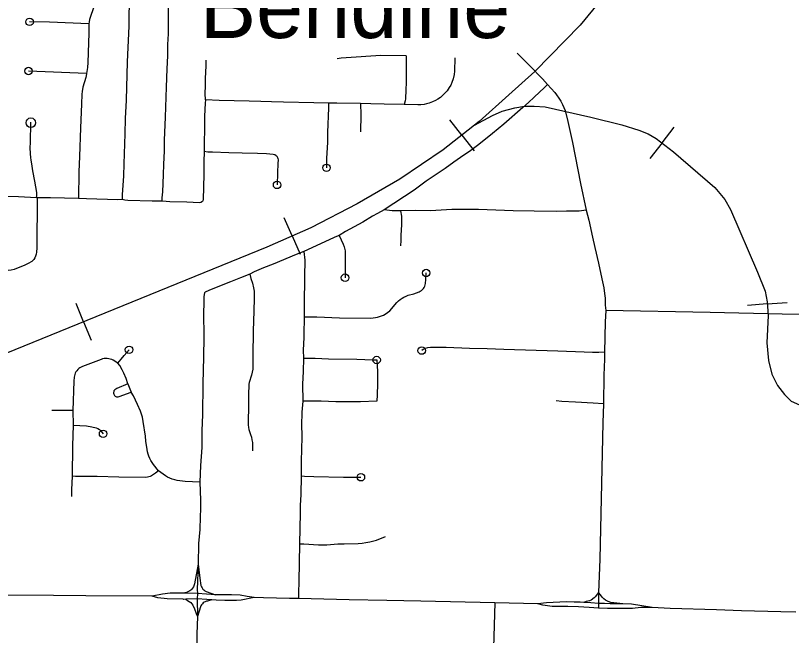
# Model space of a CAD drawing. Extents: x -19 to 366, y -4 to 359.
# Drawn here: x 151.552 to 152.533, y 187.361 to 188.145 of the extents above; entities that cross this region are included whole.
import ezdxf

# ---------------------------------------------------------------- set-up
doc = ezdxf.new("R2010")
doc.units = 0
for name, color, linetype in [('Level 33', 7, 'Continuous'), ('Level 35', 7, 'Continuous'), ('Level 40', 7, 'Continuous'), ('Level 60', 7, 'Continuous')]:
    doc.layers.add(name, color=color, linetype=linetype)

msp = doc.modelspace()

# ---------------------------------------------------------------- linework, layer by layer
at = {"layer": 'Level 33'}
for points in [[(151.69589, 188.16581), (151.69519, 188.14718), (151.69493, 188.13124), (151.69308, 188.08613), (151.69154, 188.03775), (151.69058, 188.01449), (151.69008, 187.99497), (151.68857, 187.95745), (151.68818, 187.94202), (151.68671, 187.91815), (151.68659, 187.91202)], [(151.65129, 188.15805), (151.65103, 188.15708), (151.64551, 188.13964), (151.64484, 188.13676), (151.64464, 188.13421)], [(151.74483, 188.16448), (151.74492, 188.14412), (151.74453, 188.12158), (151.74404, 188.10795), (151.74371, 188.09369), (151.74301, 188.07743), (151.74226, 188.05403), (151.74078, 188.0164), (151.73988, 187.98715), (151.73961, 187.97329), (151.73886, 187.95689), (151.7386, 187.94351), (151.7375, 187.92177), (151.73684, 187.91447), (151.73687, 187.91022)], [(151.64464, 188.13421), (151.59461, 188.13617), (151.56961, 188.13664)], [(151.64464, 188.13421), (151.64456, 188.1225), (151.64396, 188.11005), (151.6433, 188.0855), (151.64276, 188.07879), (151.64161, 188.0714)], [(152.22416, 188.05749), (152.21772, 188.06458), (152.20141, 188.08171), (152.18597, 188.09721)], [(151.79191, 188.03804), (151.79155, 188.04593), (151.79194, 188.05599), (151.79199, 188.06526), (151.79272, 188.08126), (151.79281, 188.08812)], [(152.04573, 188.0939), (152.01365, 188.09432), (151.96991, 188.09109), (151.96319, 188.09075), (151.95826, 188.09011)], [(152.04573, 188.0939), (152.04554, 188.06005), (152.04527, 188.05069), (152.04463, 188.03957), (152.04426, 188.03707), (152.04317, 188.03224)], [(152.10705, 188.09139), (152.10666, 188.07434), (152.10617, 188.0703), (152.10486, 188.06487), (152.10334, 188.06021), (152.10181, 188.05666), (152.10006, 188.05367), (152.09719, 188.04968), (152.09405, 188.04606), (152.09123, 188.04322), (152.08875, 188.04122), (152.08569, 188.03916), (152.08254, 188.0374), (152.07883, 188.03562), (152.07473, 188.03408), (152.07121, 188.033), (152.0682, 188.03242), (152.06402, 188.03197), (152.06014, 188.0318), (152.04317, 188.03224)], [(151.64161, 188.0714), (151.56817, 188.07455)], [(151.64161, 188.0714), (151.64117, 188.06864), (151.64067, 188.06654), (151.63694, 188.05398), (151.63589, 188.04873), (151.63545, 188.04519), (151.63533, 188.03255), (151.63391, 188.00272), (151.63287, 187.96666), (151.63182, 187.94714), (151.63127, 187.9133)], [(152.22416, 188.05749), (152.22035, 188.05353), (152.20728, 188.04158), (152.20023, 188.03488), (152.19281, 188.02862), (152.16896, 188.00735), (152.15482, 187.99547), (152.13755, 187.98159), (152.12727, 187.97418), (152.11442, 187.96519), (152.1056, 187.95923), (152.09463, 187.95134), (152.07096, 187.93517), (152.05578, 187.92415), (152.01773, 187.89908)], [(152.22416, 188.05749), (152.23337, 188.04733), (152.23568, 188.04444), (152.23855, 188.04041), (152.24091, 188.0366), (152.2433, 188.0321), (152.24487, 188.02857), (152.2463, 188.02449), (152.24978, 188.01076), (152.2557, 187.98409), (152.26576, 187.93258), (152.27295, 187.89888)], [(151.79191, 188.03804), (151.79139, 188.03376), (151.79079, 188.0174), (151.79073, 188.00454), (151.79022, 187.98101), (151.7903, 187.97285)], [(151.94753, 188.03388), (151.92895, 188.03454), (151.89037, 188.03508), (151.8752, 188.03564), (151.8617, 188.03582), (151.84702, 188.0363), (151.80932, 188.03708), (151.79191, 188.03804)], [(151.94753, 188.03388), (151.94717, 188.028), (151.94612, 187.99706), (151.94594, 187.98409), (151.94504, 187.96442), (151.94486, 187.95226)], [(151.98786, 188.03342), (151.95781, 188.03395), (151.94753, 188.03388)], [(151.98786, 188.03342), (151.98808, 188.01898), (151.98776, 187.99779)], [(152.04317, 188.03224), (152.0178, 188.03248), (152.00101, 188.03321), (151.98786, 188.03342)], [(151.5782, 187.91414), (151.5786, 187.91729), (151.5786, 187.92091), (151.57606, 187.9355), (151.57366, 187.94858), (151.57229, 187.95739), (151.57153, 187.96207), (151.57112, 187.96542), (151.57075, 187.97004), (151.57048, 187.97799), (151.57067, 187.98371), (151.57127, 188.00971)], [(151.7903, 187.97285), (151.7898, 187.9596), (151.78968, 187.9437), (151.78908, 187.91224), (151.78866, 187.91055), (151.78809, 187.90964)], [(151.88117, 187.9675), (151.87955, 187.96866), (151.87761, 187.96918), (151.86907, 187.96989), (151.85766, 187.97037), (151.83821, 187.97053), (151.82157, 187.97121), (151.80087, 187.97179), (151.79485, 187.97212), (151.7903, 187.97285)], [(151.88117, 187.9675), (151.88197, 187.96693), (151.88292, 187.96531), (151.88338, 187.96402), (151.88357, 187.96228), (151.88345, 187.95756), (151.88286, 187.94583), (151.88241, 187.93064)], [(151.5782, 187.91414), (151.55554, 187.91545), (151.53292, 187.91616), (151.51476, 187.91694), (151.49803, 187.91726), (151.48401, 187.91725)], [(151.57922, 187.91408), (151.57925, 187.90488), (151.57868, 187.86075), (151.57872, 187.85313), (151.57874, 187.85094), (151.57832, 187.8457), (151.57784, 187.84298), (151.57715, 187.84054), (151.5762, 187.83834), (151.57498, 187.83638), (151.57379, 187.83505), (151.57224, 187.83378), (151.56794, 187.83112), (151.56366, 187.82902), (151.55002, 187.82374), (151.54623, 187.82285), (151.54233, 187.82242), (151.53951, 187.82247), (151.53543, 187.82281)], [(151.57922, 187.91408), (151.5782, 187.91414)], [(151.63127, 187.9133), (151.59584, 187.91417), (151.57922, 187.91408)], [(151.68659, 187.91202), (151.68122, 187.91171), (151.64154, 187.91285), (151.63127, 187.9133)], [(151.73687, 187.91022), (151.7247, 187.91024), (151.69377, 187.91107), (151.68988, 187.91134), (151.68659, 187.91202)], [(151.78809, 187.90964), (151.78605, 187.90833), (151.78414, 187.90815), (151.76827, 187.90884), (151.74682, 187.90941), (151.74219, 187.90968), (151.73687, 187.91022)], [(152.01773, 187.89908), (152.00915, 187.89466), (152.00286, 187.8911), (151.99061, 187.88357), (151.98537, 187.88055), (151.96891, 187.87176), (151.96097, 187.86655)], [(152.03833, 187.89791), (152.02783, 187.89795), (152.01773, 187.89908)], [(152.27295, 187.89888), (152.26735, 187.89771), (152.26413, 187.89756), (152.25876, 187.89739), (152.24829, 187.89745), (152.23542, 187.8972), (152.20734, 187.89743), (152.18071, 187.89803), (152.13702, 187.89935), (152.11191, 187.89957), (152.10315, 187.8994), (152.07648, 187.89804), (152.05674, 187.8983), (152.03833, 187.89791)], [(152.03833, 187.89791), (152.03969, 187.89095), (152.03944, 187.88043), (152.03873, 187.86688), (152.03871, 187.86032), (152.03834, 187.85379)], [(152.27295, 187.89888), (152.27636, 187.88605), (152.28113, 187.86452), (152.28419, 187.85167), (152.28851, 187.8316), (152.29303, 187.81174), (152.2952, 187.80036)], [(151.96097, 187.86655), (151.95542, 187.86439), (151.95352, 187.86365), (151.91624, 187.84632)], [(151.96097, 187.86655), (151.9659, 187.85588), (151.96736, 187.85233), (151.96827, 187.8471), (151.96849, 187.84456), (151.96863, 187.83995), (151.96826, 187.81335)], [(151.91624, 187.84632), (151.9065, 187.84259), (151.87752, 187.83035), (151.86532, 187.82565), (151.85361, 187.82069), (151.84797, 187.81762)], [(151.91624, 187.84632), (151.91739, 187.83565), (151.91719, 187.81468), (151.91645, 187.77892), (151.91662, 187.76391)], [(151.84797, 187.81762), (151.83618, 187.8133), (151.82346, 187.80808), (151.81182, 187.8036), (151.79593, 187.7971), (151.79152, 187.79489)], [(151.84797, 187.81762), (151.84924, 187.81229), (151.85113, 187.80624), (151.8527, 187.80037), (151.85329, 187.79643), (151.85358, 187.79142), (151.85351, 187.78744), (151.8528, 187.77089), (151.85273, 187.75878), (151.85236, 187.74595), (151.85186, 187.71497), (151.8519, 187.70169), (151.85155, 187.69772), (151.85089, 187.6938), (151.85002, 187.69033), (151.84727, 187.68081), (151.84682, 187.67861), (151.84659, 187.67664), (151.84626, 187.66698), (151.84624, 187.64873), (151.84571, 187.63324), (151.84581, 187.6276), (151.84622, 187.62389), (151.84679, 187.62171), (151.84897, 187.61526), (151.84992, 187.61187), (151.85067, 187.60843), (151.8512, 187.60495), (151.85151, 187.60144), (151.85134, 187.59469)], [(151.91662, 187.76391), (151.93261, 187.76371), (151.96146, 187.76284), (152.00079, 187.76222), (152.00695, 187.76288), (152.0095, 187.76341), (152.01199, 187.76412), (152.01442, 187.76502), (152.01678, 187.7661), (152.01906, 187.76736), (152.0251, 187.77152), (152.03371, 187.78204), (152.03576, 187.78403), (152.03796, 187.78584), (152.0403, 187.78746), (152.04277, 187.78888), (152.04534, 187.79009), (152.04801, 187.79109), (152.05515, 187.79287), (152.06192, 187.7953), (152.06344, 187.79614), (152.06483, 187.79715), (152.06612, 187.79831), (152.06724, 187.79961), (152.06822, 187.80104), (152.06903, 187.80257), (152.06962, 187.80419), (152.07004, 187.80586), (152.07053, 187.81103), (152.07085, 187.81931)], [(151.79152, 187.79489), (151.79055, 187.79404), (151.78986, 187.7896), (151.78944, 187.76061), (151.78983, 187.74693), (151.78983, 187.74288), (151.78983, 187.73834), (151.78943, 187.71342), (151.78845, 187.67904), (151.78794, 187.64068), (151.78743, 187.6197), (151.78738, 187.59892), (151.78579, 187.57614), (151.78463, 187.55488)], [(152.2952, 187.80036), (152.29638, 187.79338), (152.29705, 187.78756), (152.2972, 187.7847), (152.29726, 187.77867), (152.2977, 187.77187)], [(151.91662, 187.76391), (151.91652, 187.75675), (151.91614, 187.74826), (151.91606, 187.7376), (151.91544, 187.72168), (151.91567, 187.71183)], [(152.2977, 187.77187), (152.29705, 187.7574), (152.29629, 187.71928)], [(152.67894, 187.76439), (152.57835, 187.76627), (152.52061, 187.76715), (152.42991, 187.76939), (152.2977, 187.77187)], [(152.12569, 187.72379), (152.09614, 187.72503), (152.08749, 187.72516), (152.07639, 187.72507), (152.07244, 187.72472), (152.06962, 187.72407), (152.06694, 187.72273), (152.06516, 187.72128)], [(151.68097, 187.70542), (151.68522, 187.71045), (151.68933, 187.71486), (151.69531, 187.72226)], [(152.29629, 187.71928), (152.28917, 187.71902), (152.28121, 187.71898), (152.27038, 187.71943), (152.23727, 187.72034), (152.16897, 187.72252), (152.14775, 187.72337), (152.12569, 187.72379)], [(152.29629, 187.71928), (152.29618, 187.71036), (152.29546, 187.68999), (152.2948, 187.65416)], [(151.68097, 187.70542), (151.67519, 187.70916), (151.67342, 187.70998), (151.67157, 187.7106), (151.66967, 187.71103), (151.66772, 187.71125), (151.66578, 187.71127), (151.66384, 187.71109), (151.66191, 187.7107), (151.66006, 187.71011), (151.63638, 187.70115), (151.63472, 187.70041), (151.63316, 187.6995), (151.6317, 187.69842), (151.63039, 187.69718), (151.6292, 187.69581), (151.62818, 187.69432), (151.62732, 187.69272), (151.62664, 187.69104), (151.62617, 187.6893), (151.62587, 187.68751), (151.62533, 187.68252), (151.62421, 187.6455)], [(151.69377, 187.67941), (151.69154, 187.68591), (151.68874, 187.6927), (151.68676, 187.69696), (151.68359, 187.70236), (151.68097, 187.70542)], [(151.91567, 187.71183), (151.91532, 187.69489), (151.91462, 187.67875), (151.91485, 187.6574)], [(152.00338, 187.7096), (152.00827, 187.70937), (152.00951, 187.69487), (152.00926, 187.67922), (152.00882, 187.66554), (152.00838, 187.65732), (151.98768, 187.65646), (151.95653, 187.65667), (151.938, 187.65717), (151.92115, 187.65746), (151.91485, 187.6574)], [(151.91567, 187.71183), (151.93064, 187.7116), (151.94733, 187.71095), (151.98311, 187.71055), (152.00338, 187.7096)], [(151.69377, 187.67941), (151.67989, 187.67335), (151.67745, 187.67183), (151.67673, 187.67108), (151.67622, 187.67022), (151.67587, 187.66926), (151.67571, 187.66826), (151.67574, 187.66725), (151.67598, 187.66626), (151.67641, 187.66534), (151.677, 187.66452), (151.67776, 187.66383), (151.67862, 187.66331), (151.67958, 187.66297), (151.68061, 187.66282), (151.6816, 187.66287), (151.68259, 187.66312), (151.69807, 187.66887)], [(151.69377, 187.67941), (151.69807, 187.66887)], [(151.73271, 187.56914), (151.72607, 187.57732), (151.72444, 187.57977), (151.72294, 187.58233), (151.72163, 187.58498), (151.72048, 187.58771), (151.71952, 187.59051), (151.71873, 187.59337), (151.71814, 187.59627), (151.71664, 187.60687), (151.71605, 187.61329), (151.71329, 187.63172), (151.71226, 187.63693), (151.70981, 187.64448), (151.70618, 187.65328), (151.70098, 187.66423), (151.69807, 187.66887)], [(151.91485, 187.6574), (151.91371, 187.64326), (151.91334, 187.62648), (151.91353, 187.61443), (151.91307, 187.59411), (151.91285, 187.58409), (151.91282, 187.56276)], [(152.2948, 187.65416), (152.28171, 187.65483), (152.25955, 187.65622), (152.24228, 187.65699), (152.23516, 187.65765)], [(151.62421, 187.6455), (151.5975, 187.64551)], [(151.62421, 187.6455), (151.6247, 187.62682)], [(152.2948, 187.65416), (152.29413, 187.62987), (152.29041, 187.45785), (152.28867, 187.41549)], [(151.6247, 187.62682), (151.62381, 187.60107), (151.62342, 187.56255)], [(151.6247, 187.62682), (151.64137, 187.62612), (151.64837, 187.62495), (151.65381, 187.62359), (151.6557, 187.62291), (151.6578, 187.62149), (151.65972, 187.61993), (151.66249, 187.6161)], [(151.73271, 187.56914), (151.72873, 187.56617), (151.72373, 187.56295), (151.72205, 187.56217), (151.72029, 187.56159), (151.71848, 187.5612), (151.71664, 187.56102), (151.68217, 187.56124), (151.65517, 187.56201), (151.63715, 187.56221), (151.62744, 187.56216), (151.62342, 187.56255)], [(151.78463, 187.55488), (151.76603, 187.55592), (151.75623, 187.55718), (151.75308, 187.55791), (151.74998, 187.55887), (151.74696, 187.56007), (151.74405, 187.56149), (151.74125, 187.56313), (151.73271, 187.56914)], [(151.62342, 187.56255), (151.62265, 187.54546), (151.6226, 187.53695)], [(151.91282, 187.56276), (151.91226, 187.53896), (151.91163, 187.52597), (151.91147, 187.51621), (151.91087, 187.47685)], [(151.91282, 187.56276), (151.91715, 187.56237), (151.92902, 187.56204), (151.96637, 187.56131), (151.98835, 187.56117)], [(151.78463, 187.55488), (151.78552, 187.5321), (151.78548, 187.52145), (151.78527, 187.51106), (151.78459, 187.49507), (151.78374, 187.48631), (151.78319, 187.47753), (151.78275, 187.45113)], [(151.91087, 187.47685), (151.91638, 187.47691), (151.93475, 187.47588), (151.94521, 187.47597), (151.95913, 187.47688), (151.96714, 187.4769), (151.985, 187.47764), (151.98984, 187.47805), (151.99465, 187.47869), (151.99941, 187.47956), (152.00799, 187.48183), (152.01946, 187.48623)], [(151.91087, 187.47685), (151.90972, 187.42962), (151.90925, 187.4153), (151.90949, 187.40788)], [(151.78275, 187.45113), (151.77802, 187.42655), (151.77733, 187.42402), (151.77657, 187.4225), (151.77567, 187.42108), (151.7746, 187.41977), (151.77338, 187.41859), (151.77203, 187.41755), (151.77059, 187.41668), (151.76785, 187.41566), (151.7636, 187.41454)], [(151.78275, 187.45113), (151.78157, 187.41947), (151.7816, 187.41428)], [(151.78275, 187.45113), (151.78456, 187.43351), (151.78616, 187.42436), (151.78677, 187.42276), (151.78762, 187.42126), (151.78866, 187.4199), (151.78988, 187.4187), (151.79126, 187.41768), (151.79278, 187.41687), (151.80468, 187.41247)], [(151.72461, 187.41088), (151.64068, 187.41151), (151.59994, 187.41155), (151.53041, 187.41221)], [(151.7636, 187.41454), (151.74723, 187.41454), (151.73746, 187.41356), (151.72461, 187.41088)], [(151.76714, 187.40695), (151.76459, 187.40682), (151.76363, 187.40701), (151.74342, 187.40738), (151.73163, 187.40885), (151.72461, 187.41088)], [(151.7816, 187.41428), (151.7636, 187.41454)], [(151.7816, 187.41428), (151.78149, 187.40765)], [(151.80468, 187.41247), (151.7816, 187.41428)], [(151.85344, 187.4092), (151.84466, 187.41066), (151.83592, 187.4123), (151.8249, 187.41259), (151.81507, 187.41265), (151.80468, 187.41247)], [(152.28867, 187.41549), (152.28426, 187.41013), (152.283, 187.40881), (152.27946, 187.40589), (152.27736, 187.40496), (152.27286, 187.40395), (152.27, 187.40306)], [(152.28867, 187.41549), (152.28873, 187.40154)], [(152.31943, 187.40134), (152.3042, 187.40308), (152.30099, 187.40422), (152.29748, 187.4059), (152.29531, 187.40739), (152.29323, 187.40974), (152.29137, 187.41241), (152.28867, 187.41549)], [(151.78149, 187.40765), (151.76714, 187.40695)], [(151.76714, 187.40695), (151.76934, 187.40533), (151.77137, 187.40415), (151.77326, 187.40276), (151.77574, 187.3997), (151.77797, 187.39491), (151.78001, 187.38917), (151.78183, 187.38526)], [(151.78149, 187.40765), (151.78183, 187.38526)], [(151.79996, 187.40615), (151.79349, 187.40658), (151.78149, 187.40765)], [(151.79996, 187.40615), (151.79456, 187.40475), (151.79308, 187.4044), (151.79165, 187.40387), (151.79032, 187.40316), (151.78907, 187.40228), (151.78796, 187.40125), (151.78698, 187.40008), (151.78619, 187.39879), (151.78554, 187.39741), (151.78183, 187.38526)], [(151.85344, 187.4092), (151.83716, 187.40588), (151.83089, 187.4055), (151.81626, 187.40539), (151.80547, 187.40578), (151.79996, 187.40615)], [(151.90949, 187.40788), (151.89788, 187.4081), (151.86525, 187.40871), (151.85344, 187.4092)], [(152.15779, 187.40234), (152.06389, 187.40442), (152.02106, 187.40554), (151.97353, 187.4064), (151.90949, 187.40788)], [(152.15779, 187.40234), (152.15529, 187.31729)], [(152.21194, 187.4013), (152.15779, 187.40234)], [(152.27, 187.40306), (152.26554, 187.40327), (152.25806, 187.40325), (152.24834, 187.40355), (152.23126, 187.4031), (152.22279, 187.40266), (152.21194, 187.4013)], [(152.28883, 187.39592), (152.27663, 187.3967), (152.26319, 187.3973), (152.24999, 187.39766), (152.23011, 187.39789), (152.21808, 187.39946), (152.21194, 187.4013)], [(152.28873, 187.40154), (152.27906, 187.40265), (152.27, 187.40306)], [(152.31943, 187.40134), (152.30328, 187.40128), (152.29624, 187.40166), (152.28873, 187.40154)], [(152.28873, 187.40154), (152.28883, 187.39592)], [(152.35645, 187.39668), (152.3436, 187.39849), (152.33053, 187.40075), (152.31943, 187.40134)], [(152.35645, 187.39668), (152.34887, 187.39673), (152.34212, 187.39654), (152.33143, 187.39534), (152.32793, 187.39514), (152.30007, 187.3953), (152.28883, 187.39592)], [(152.53821, 187.39057), (152.51905, 187.39118), (152.46957, 187.39243), (152.43787, 187.39344), (152.37938, 187.39549), (152.35645, 187.39668)], [(151.78183, 187.38526), (151.78108, 187.36291), (151.78098, 187.34622), (151.78125, 187.32455), (151.78115, 187.31622), (151.78093, 187.29724)]]:
    msp.add_lwpolyline(points, dxfattribs=at)
for centre, radius in [((151.56961, 188.13664), 0.00473), ((151.56817, 188.07455), 0.00473), ((151.57117, 188.00917), 0.00608), ((151.94486, 187.95226), 0.00473), ((151.88241, 187.93064), 0.00473), ((152.07085, 187.81931), 0.00473), ((151.96826, 187.81335), 0.00473), ((151.69531, 187.72226), 0.00473), ((152.06516, 187.72128), 0.00473), ((152.00827, 187.70937), 0.00473), ((151.66249, 187.6161), 0.00473), ((151.98835, 187.56117), 0.00473)]:
    msp.add_circle(centre, radius, dxfattribs=at)
at = {"layer": 'Level 40'}
for p, q in [((152.116, 187.99334), (152.10054, 188.01299)), ((152.36895, 187.98363), (152.38422, 188.00343)), ((152.116, 187.99334), (152.13146, 187.97369)), ((152.36895, 187.98363), (152.35369, 187.96384)), ((151.90153, 187.86618), (151.89152, 187.88909)), ((151.90153, 187.86618), (151.91154, 187.84327)), ((151.63793, 187.75771), (151.62848, 187.78086)), ((152.50195, 187.78026), (152.47703, 187.77829)), ((152.50195, 187.78026), (152.52688, 187.78222)), ((151.63793, 187.75771), (151.64737, 187.73456))]:
    msp.add_line(p, q, dxfattribs=at)
for points in [[(152.46015, 188.36973), (152.26545, 188.13241), (152.20836, 188.07397), (152.17517, 188.04431), (152.138, 188.01066), (152.09243, 187.97479), (152.03755, 187.93805), (151.98357, 187.90661), (151.92516, 187.8765), (151.8694, 187.85215)], [(152.46015, 188.36973), (152.26545, 188.13241), (152.20836, 188.07397), (152.17517, 188.04431), (152.138, 188.01066), (152.09243, 187.97479), (152.03755, 187.93805), (151.98357, 187.90661), (151.92516, 187.8765), (151.8694, 187.85215)], [(152.13207, 188.00599), (152.15481, 188.01838), (152.16706, 188.0236), (152.18271, 188.02791), (152.19507, 188.03018), (152.20732, 188.03018), (152.22138, 188.02927), (152.279, 188.01611), (152.31802, 188.00658), (152.33979, 187.99977), (152.35159, 187.99523), (152.36157, 187.98933), (152.38334, 187.97253), (152.43552, 187.92714), (152.44822, 187.91216), (152.45548, 187.89945), (152.4895, 187.82047), (152.49948, 187.79641), (152.50175, 187.78279), (152.50311, 187.76554), (152.5013, 187.73104), (152.50357, 187.7088), (152.50765, 187.69155), (152.51491, 187.67703), (152.52353, 187.66568), (152.53215, 187.65751), (152.54258, 187.65252)], [(152.13207, 188.00599), (152.15481, 188.01838), (152.16706, 188.0236), (152.18271, 188.02791), (152.19507, 188.03018), (152.20732, 188.03018), (152.22138, 188.02927), (152.279, 188.01611), (152.31802, 188.00658), (152.33979, 187.99977), (152.35159, 187.99523), (152.36157, 187.98933), (152.38334, 187.97253), (152.43552, 187.92714), (152.44822, 187.91216), (152.45548, 187.89945), (152.4895, 187.82047), (152.49948, 187.79641), (152.50175, 187.78279), (152.50311, 187.76554), (152.5013, 187.73104), (152.50357, 187.7088), (152.50765, 187.69155), (152.51491, 187.67703), (152.52353, 187.66568), (152.53215, 187.65751), (152.54258, 187.65252)], [(151.8694, 187.85215), (151.52781, 187.71278), (151.41534, 187.66757), (151.36027, 187.64282), (151.3385, 187.63127), (151.31244, 187.61576), (151.29002, 187.6019), (151.27023, 187.58771), (151.25011, 187.57154), (151.23032, 187.55372), (151.21119, 187.5359), (151.19503, 187.51776), (151.1759, 187.49598), (151.15974, 187.47486), (151.14358, 187.45143), (151.12643, 187.42371), (151.04002, 187.26432), (150.94141, 187.08249), (150.83851, 186.89209), (150.74814, 186.72577), (150.68718, 186.61172)], [(151.8694, 187.85215), (151.52781, 187.71278), (151.41534, 187.66757), (151.36027, 187.64282), (151.3385, 187.63127), (151.31244, 187.61576), (151.29002, 187.6019), (151.27023, 187.58771), (151.25011, 187.57154), (151.23032, 187.55372), (151.21119, 187.5359), (151.19503, 187.51776), (151.1759, 187.49598), (151.15974, 187.47486), (151.14358, 187.45143), (151.12643, 187.42371), (151.04002, 187.26432)]]:
    msp.add_lwpolyline(points, dxfattribs=at)
at = {"layer": 'Level 60'}
for points in [[(154.11585, 1.87092), (153.9063, 10.48743), (153.69602, 19.10409), (153.48501, 27.72087), (153.27327, 36.3378), (153.0608, 44.95486), (152.84759, 53.57206), (152.63366, 62.1894), (152.419, 70.80688), (152.20362, 79.42449), (151.98751, 88.04225), (151.77068, 96.66014), (151.55312, 105.27817), (151.33484, 113.89634), (151.11584, 122.51465), (150.89612, 131.13311), (150.67568, 139.7517), (150.45452, 148.37043), (150.23264, 156.98931), (150.01005, 165.60832), (149.78674, 174.22748), (149.56272, 182.84677), (149.33799, 191.46621), (149.11254, 200.0858), (148.88638, 208.70552), (148.65952, 217.32539), (148.43194, 225.9454), (148.20366, 234.56555), (147.97466, 243.18584), (147.74497, 251.80628), (147.51457, 260.42687), (147.28346, 269.04759), (147.05165, 277.66846), (146.81914, 286.28948), (146.58593, 294.91064), (146.35202, 303.53194), (146.11742, 312.15339), (145.88211, 320.77499), (145.64611, 329.39673), (145.40941, 338.01861), (145.17202, 346.64065)], [(0, 180.89994), (7.12284, 180.90436), (14.24566, 180.9176), (21.36847, 180.93968), (28.49124, 180.97058), (35.61397, 181.01031), (42.73664, 181.05888), (49.85925, 181.11627), (56.98178, 181.18249), (64.10422, 181.25754), (71.22656, 181.34142), (78.3488, 181.43413), (85.47091, 181.53567), (92.5929, 181.64603), (99.71474, 181.76523), (106.83643, 181.89325), (113.95795, 182.0301), (121.0793, 182.17578), (128.20046, 182.33029), (135.32143, 182.49362), (142.44218, 182.66579), (149.56272, 182.84677), (156.68303, 183.03659), (163.8031, 183.23523), (170.92291, 183.4427), (178.04247, 183.65899), (185.16175, 183.88411), (192.28074, 184.11805), (199.39944, 184.36082), (206.51784, 184.61242), (213.63591, 184.87283), (220.75366, 185.14207), (227.87107, 185.42014), (234.98813, 185.70702), (242.10483, 186.00273), (249.22115, 186.30726), (256.33709, 186.62061), (263.45264, 186.94279), (270.56779, 187.27378), (277.68251, 187.61359), (284.79682, 187.96222), (291.91068, 188.31967), (299.02409, 188.68594), (306.13705, 189.06103), (313.24954, 189.44494), (320.36154, 189.83766), (327.47305, 190.23919), (334.58406, 190.64954), (341.69455, 191.06871)]]:
    msp.add_spline(points, degree=3, dxfattribs=at)

# ---------------------------------------------------------------- texts
at = {"layer": 'Level 35'}
msp.add_text('Bendine', height=0.08, dxfattribs=at).set_placement((151.78454, 188.11624))

doc.saveas('drawing.dxf')
